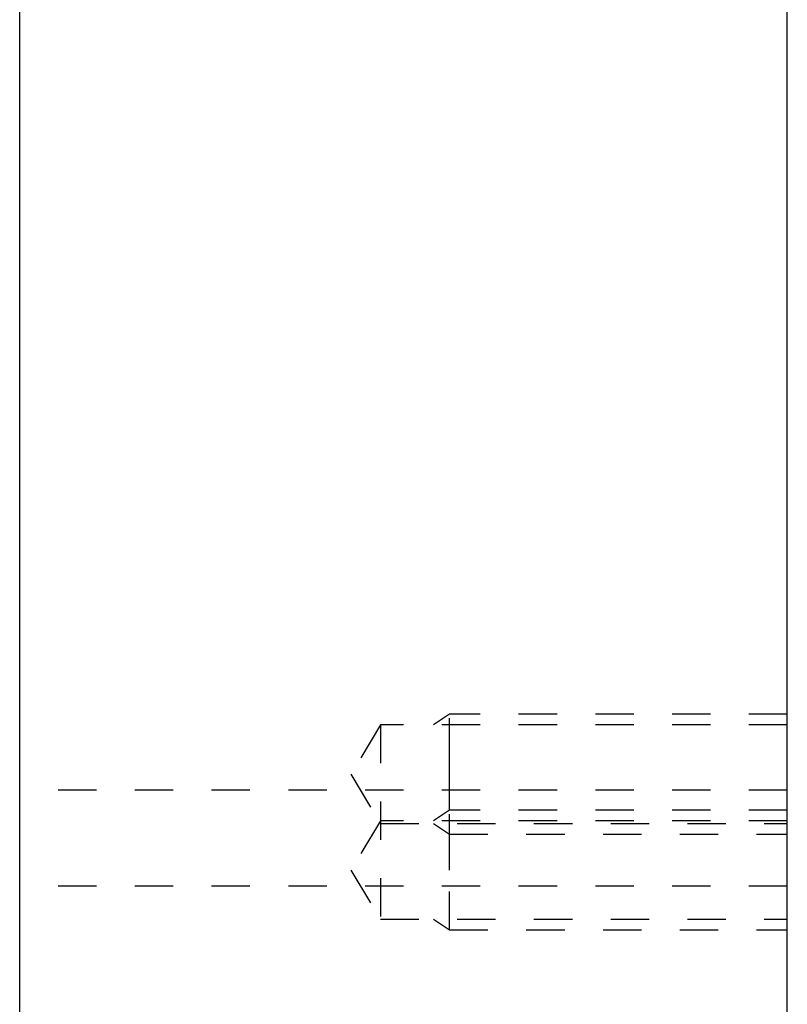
# Model space of a CAD drawing. Header units: inches. Extents: x 220 to 877, y 4 to 174.
# Tile 673 of 674: x 853.7 to 855.7, y 152.49 to 155.06. Entities that reach past the tile are written whole.
import ezdxf

# ---------------------------------------------------------------- set-up
doc = ezdxf.new("R2010")
doc.units = ezdxf.units.IN
doc.header["$LTSCALE"] = 0.5
doc.header["$MEASUREMENT"] = 0
doc.linetypes.add('HIDDEN', pattern=[0.225, 0.15, -0.075])
doc.layers.add('SID-M-H', color=4, linetype='HIDDEN')
doc.layers.add('SID-M-S', color=105, linetype='Continuous')

msp = doc.modelspace()

# ---------------------------------------------------------------- linework, layer by layer
at = {"layer": 'SID-M-H'}
for p, q in [((854.81794, 153.24816), (854.77632, 153.22041)), ((855.69794, 153.24816), (854.81794, 153.24816)), ((854.63794, 153.22041), (854.56073, 153.09191)), ((854.63794, 153.22041), (854.63794, 152.71341)), ((855.69794, 153.22041), (854.63794, 153.22041)), ((854.81794, 153.09191), (854.81794, 153.13797)), ((854.56073, 153.09191), (854.63794, 152.96341)), ((855.69794, 153.04988), (853.69794, 153.04988)), ((854.81794, 152.99816), (854.77632, 152.97041)), ((855.69794, 152.99816), (854.81794, 152.99816)), ((854.63794, 152.97041), (854.56073, 152.84191)), ((855.69794, 152.97041), (854.63794, 152.97041)), ((854.63794, 152.96341), (855.69794, 152.96341)), ((854.77632, 152.96341), (854.81794, 152.93566)), ((854.81794, 152.93566), (855.69794, 152.93566)), ((854.81794, 152.84191), (854.81794, 152.88797)), ((854.56073, 152.84191), (854.63794, 152.71341)), ((855.69794, 152.79988), (853.69794, 152.79988)), ((854.63794, 152.71341), (855.69794, 152.71341)), ((854.77632, 152.71341), (854.81794, 152.68566)), ((854.81794, 152.68566), (855.69794, 152.68566))]:
    msp.add_line(p, q, dxfattribs=at)
for points, knots in [([(854.81794, 153.13797), (854.81794, 153.17993), (854.81794, 153.21407), (854.81794, 153.23736), (854.81794, 153.24773), (854.81794, 153.24816), (854.81794, 153.24807), (854.81794, 153.24816)], [0, 0, 0, 0, 0.2352456, 0.4704912, 0.7057368, 0.9409824, 1, 1, 1, 1]), ([(854.81794, 152.99816), (854.81794, 153.00389), (854.81794, 153.04586), (854.81794, 153.09191), (854.81794, 153.07634), (854.81794, 153.09191)], [0, 0, 0, 0, 0.07032739, 0.53516369, 1, 1, 1, 1]), ([(854.81794, 152.88797), (854.81794, 152.92993), (854.81794, 152.96407), (854.81794, 152.98736), (854.81794, 152.99773), (854.81794, 152.99816), (854.81794, 152.99807), (854.81794, 152.99816)], [0, 0, 0, 0, 0.2352456, 0.4704912, 0.7057368, 0.9409824, 1, 1, 1, 1]), ([(854.81794, 152.68566), (854.81794, 152.6861), (854.81794, 152.69646), (854.81794, 152.71975), (854.81794, 152.75389), (854.81794, 152.79586), (854.81794, 152.84191), (854.81794, 152.82633), (854.81794, 152.84191)], [0, 0, 0, 0, 0.047778, 0.2382224, 0.4286668, 0.6191112, 0.8095556, 1, 1, 1, 1])]:
    msp.add_open_spline(points, degree=3, knots=knots, dxfattribs=at)
at = {"layer": 'SID-M-S'}
for p, q in [((853.69794, 149.92488), (853.69794, 166.92488)), ((855.69794, 149.92488), (855.69794, 166.92488))]:
    msp.add_line(p, q, dxfattribs=at)

doc.saveas('drawing.dxf')
